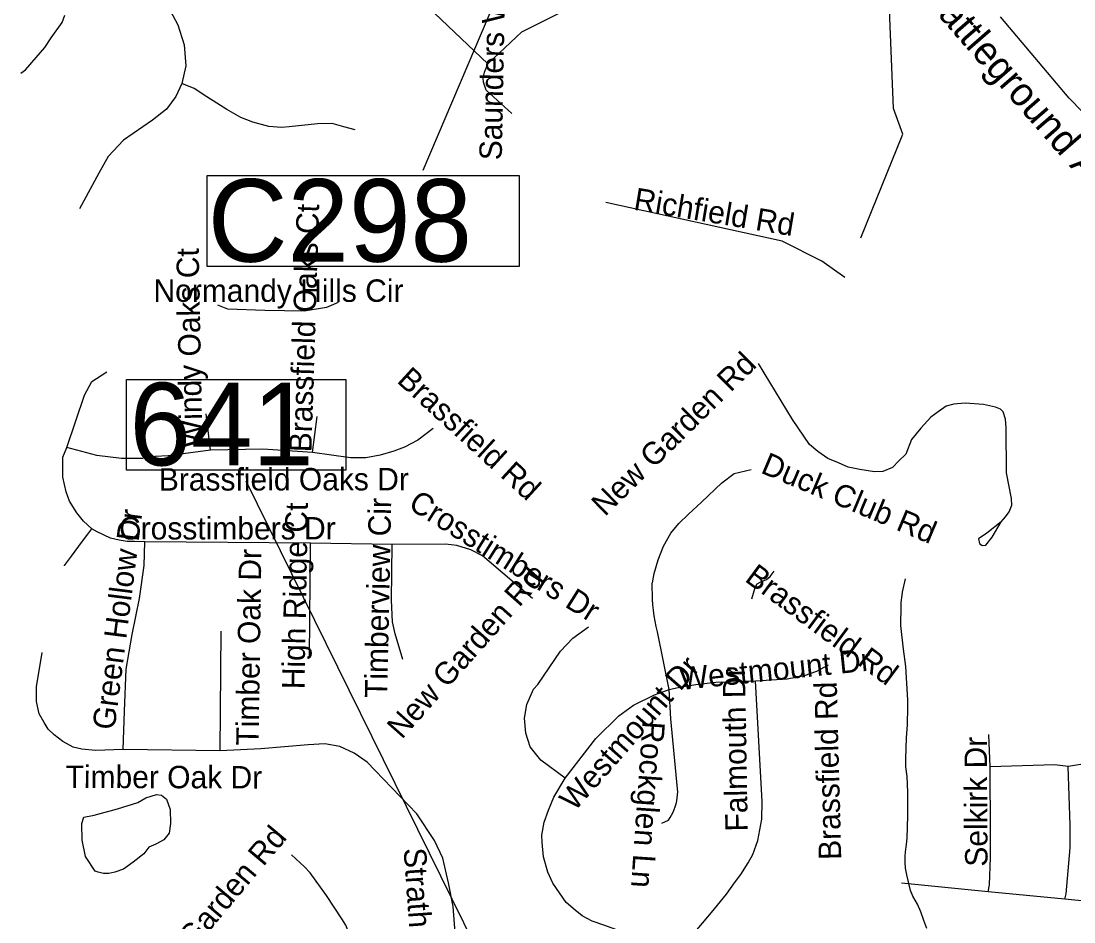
# Model space of a CAD drawing. Extents: x 1662474 to 1856135, y 779280 to 917889.
# Drawn here: x 1743063 to 1747522, y 864090 to 867907 of the extents above; entities that cross this region are included whole.
import ezdxf

# ---------------------------------------------------------------- set-up
doc = ezdxf.new("R2010")
doc.units = 0
for name, color, linetype in [('Exist Hydrographic Creek Single Shore', 7, 'Continuous'), ('Exist Hydrographic Misc Water Feature', 7, 'Continuous'), ('Exist Hydrographic Pond Under 1500 Sq Ft', 7, 'Continuous'), ('Exist Road Non-System Type 51', 7, 'Continuous'), ('Exist Road Non-System Type 51 Label', 7, 'Continuous'), ('Exist Road Primary US Label', 7, 'Continuous'), ('Exist Road Primary US Structure Culvert Number Label', 7, 'Continuous'), ('Exist Road Primary US UnDivided 4 Lane Attributed', 7, 'Continuous'), ('Exist Road Secondary Structure Standard Bridge Number Label', 7, 'Continuous')]:
    doc.layers.add(name, color=color, linetype=linetype)

msp = doc.modelspace()

# ---------------------------------------------------------------- linework, layer by layer
at = {"layer": 'Exist Hydrographic Creek Single Shore'}
msp.add_lwpolyline([(1743061.9, 867686.1), (1743082.1, 867701.1), (1743126.8, 867752.5), (1743162.9, 867795.8), (1743190.8, 867836.2), (1743236.4, 867901), (1743248.5, 867932.5)], dxfattribs=at)
at = {"layer": 'Exist Hydrographic Misc Water Feature'}
for points in [[(1746619.5, 866988.5), (1746797.5, 867427.9), (1746757.5, 867537.1), (1746736.4, 868062.7), (1746647.4, 868389.5), (1746606.4, 868423.2), (1746430.4, 868413.6)], [(1746898.2, 864063), (1746886.7, 864097.1), (1746872.9, 864133.3), (1746859.2, 864165.3), (1746839.3, 864199.6), (1746829.7, 864223.6), (1746814.1, 864289.8), (1746808.4, 864317.8), (1746806.5, 864341.9), (1746806.7, 864367.8), (1746808.8, 864387.8), (1746813.1, 864417.8), (1746815.3, 864445.8), (1746818.2, 864539.8), (1746818.8, 864613.8), (1746819, 864639.8), (1746815.5, 864705.9), (1746809.8, 864747.9), (1746810.2, 864781.9), (1746812.9, 864869.9), (1746817.4, 864925.9), (1746818, 865002), (1746818.2, 865030), (1746809.4, 865172.1), (1746799.9, 865246.2), (1746788.7, 865346.3), (1746789.5, 865430.3), (1746789.7, 865444.4), (1746793.8, 865474.3), (1746796, 865488.3), (1746808.4, 865544.2)]]:
    msp.add_lwpolyline(points, dxfattribs=at)
at = {"layer": 'Exist Hydrographic Pond Under 1500 Sq Ft'}
msp.add_lwpolyline([(1743376.9, 864305.6), (1743336.2, 864368.1), (1743321.6, 864436.4), (1743320.2, 864507.7), (1743328.9, 864533.9), (1743372.6, 864542.6), (1743471.5, 864570.2), (1743557.3, 864596.4), (1743590.8, 864616.8), (1743635.9, 864629.8), (1743657.7, 864626.9), (1743678.1, 864610.9), (1743694.1, 864567.3), (1743695.5, 864507.7), (1743689.7, 864467), (1743667.9, 864437.9), (1743633, 864420.4), (1743603.9, 864407.4), (1743582.1, 864378.3), (1743537, 864343.4), (1743496.2, 864314.3), (1743459.8, 864301.2), (1743435.1, 864295.4), (1743411.8, 864295.4), (1743390, 864301.2), (1743376.9, 864305.6)], dxfattribs=at)
at = {"layer": 'Exist Road Non-System Type 51'}
for p, q in [((1745039.2, 867725.9), (1744757.1, 867994.7)), ((1743864.5, 866089), (1743847.1, 866243.4)), ((1744297.2, 866079), (1744317.2, 866231.8)), ((1744288.4, 865695), (1743587.4, 865700.8)), ((1744284.1, 865212.4), (1744288.4, 865695)), ((1744633.8, 865690), (1744288.4, 865695)), ((1743906.5, 864815.5), (1743910.6, 865322.1)), ((1747166.8, 864748.1), (1747161.2, 864884.5)), ((1743906.5, 864815.5), (1743495.8, 864821.2)), ((1747158.1, 864218.2), (1746791.4, 864254.4)), ((1747483.1, 864186.9), (1747158.1, 864218.2)), ((1747816.6, 864152.2), (1747483.1, 864186.9))]:
    msp.add_line(p, q, dxfattribs=at)
for points in [[(1745039.2, 867725.9), (1745183.9, 867861.4), (1745339.2, 867939.6), (1745377.9, 867991.6), (1745382.6, 868032.2), (1745340.9, 868162.2), (1745325.9, 868296.2)], [(1743663.1, 868011), (1743726.4, 867891), (1743753.4, 867806.2), (1743760.2, 867717), (1743744, 867642.8)], [(1745141.6, 867516.2), (1745033.2, 867615.2), (1745021.1, 867647.8), (1745019.6, 867665.4), (1745026.1, 867691), (1745039.2, 867725.9)], [(1743744, 867642.8), (1743718.6, 867587.4), (1743679.4, 867534.1), (1743620.1, 867487.7), (1743496.5, 867403.4), (1743431.9, 867332.8), (1743392.4, 867262.4), (1743310.1, 867111.8)], [(1744477.6, 867446.4), (1744430.1, 867459.9), (1744380.5, 867473.2), (1744318.2, 867471.9), (1744197.9, 867458.8), (1744166.1, 867456.2), (1744112, 867461.1), (1744044.5, 867478.4), (1743994.1, 867499.4), (1743934.6, 867532.8), (1743850.1, 867586.9), (1743795.8, 867621.2), (1743744, 867642.8)], [(1746551, 866820.2), (1746453.9, 866889.8), (1746286.2, 866975.4), (1745539.5, 867138)], [(1744405.6, 866714.9), (1744356.9, 866693.9), (1744262.4, 866678.8), (1744095.1, 866680.6), (1743938.2, 866686.9), (1743896.8, 866703.7)], [(1743256.6, 866100), (1743331.6, 866322.9), (1743362.1, 866380.4), (1743426.4, 866421.8)], [(1747213.5, 865785), (1747232.4, 865806.9), (1747247.6, 865827.6), (1747258.4, 865856.9), (1747257.1, 865884.8), (1747236.6, 865993.9), (1747235.2, 866183.8), (1747231.9, 866220.5), (1747221.6, 866251.4), (1747210.6, 866263.2), (1747188.9, 866271.7), (1747138.4, 866283.2), (1747061.5, 866289), (1747012.4, 866283.8), (1746980.9, 866275.1), (1746946.9, 866251.7), (1746915.4, 866229.7), (1746873.1, 866182.7), (1746834, 866134.4), (1746809.4, 866071.9), (1746780.1, 866043.4), (1746753.1, 866015.2), (1746712.4, 865999.5), (1746677, 865997.4), (1746614.6, 866006.9), (1746565.5, 866017.4), (1746524.2, 866034.9), (1746479.1, 866054.6), (1746437.4, 866083.2), (1746402, 866113.9), (1746330.1, 866219.4), (1746185.4, 866455.9)], [(1744808.6, 866181.4), (1744743.5, 866131.2), (1744686.5, 866102.4), (1744642.1, 866084.8), (1744583.4, 866067.4), (1744522.5, 866056.2), (1744457.4, 866056.2), (1744297.2, 866079)], [(1743362.1, 865755.4), (1743326.6, 865788.4), (1743298.6, 865823.6), (1743267.9, 865873.8), (1743254, 865913.4), (1743240.1, 865974.5), (1743240.1, 866059.4), (1743256.6, 866100)], [(1743864.5, 866089), (1743685.5, 866065.1), (1743630.1, 866062.8), (1743578.9, 866054.4), (1743487.6, 866053.5), (1743383.6, 866067.2), (1743256.6, 866100)], [(1744297.2, 866079), (1744086.2, 866093.4), (1743864.5, 866089)], [(1745736.6, 865527.6), (1745744.2, 865566.4), (1745760.8, 865624.7), (1745783.6, 865682.9), (1745814.9, 865737.2), (1745847.9, 865778.5), (1745889.6, 865817.9), (1745944, 865869.6), (1746030.9, 865950.9), (1746082.9, 865990.6), (1746155.5, 866006.9)], [(1743246.4, 865598.9), (1743246.9, 865600), (1743276, 865639.7), (1743322.8, 865703.9), (1743345.9, 865733.4), (1743362.1, 865755.4)], [(1743587.4, 865700.8), (1743542.6, 865702.4), (1743511.5, 865702.4), (1743477.9, 865708.2), (1743442.1, 865716.2), (1743385.2, 865742.8), (1743362.1, 865755.4)], [(1747213.5, 865785), (1747153.1, 865738.1), (1747117.6, 865713.1), (1747121.9, 865694.2), (1747132.4, 865685.9), (1747148.9, 865686.1), (1747174.9, 865720.2), (1747213.5, 865785)], [(1743495.8, 864821.2), (1743501.5, 864984), (1743507.9, 865161.7), (1743533.2, 865307.9), (1743565, 865460.1), (1743584.4, 865600), (1743587.4, 865700.8)], [(1744679.1, 865202.9), (1744646.9, 865310.5), (1744635.9, 865361.4), (1744631.1, 865453.2), (1744633.8, 865690)], [(1745229.2, 865460.4), (1745045.4, 865617.1), (1745016.4, 865641.2), (1744967.1, 865666.9), (1744908.2, 865685), (1744859.8, 865690.9), (1744633.8, 865690)], [(1746158.1, 865459.6), (1746172.1, 865507.4), (1746180.6, 865522.6), (1746193.1, 865529.4), (1746219.2, 865541.5), (1746235.4, 865553.9), (1746252.4, 865576.4)], [(1745808.2, 865075.1), (1745758.6, 865319.7), (1745752.9, 865342.2), (1745748.1, 865365.1), (1745744, 865387.9), (1745740.9, 865411), (1745738.5, 865434.1), (1745736.4, 865457.5), (1745735.9, 865526.2)], [(1745367.6, 864699.8), (1745263.4, 864776.4), (1745218.8, 864832.9), (1745199.9, 864889.8), (1745195.6, 864953.6), (1745204.4, 865012.1), (1745233.2, 865076.7), (1745251.1, 865096.4), (1745347.9, 865238.1), (1745398.9, 865292.9), (1745465.5, 865341.2)], [(1743495.8, 864821.2), (1743378.6, 864817.4), (1743320.9, 864822.4), (1743283.9, 864831.5), (1743239.4, 864855.4), (1743203.4, 864882.7), (1743178.1, 864907.6), (1743160.9, 864936), (1743140.1, 864971.7), (1743128, 865024.9), (1743128.5, 865086.6), (1743152.9, 865231.5)], [(1746173.1, 865112.6), (1746307.2, 865121), (1746381, 865134.4), (1746433.1, 865152.2), (1746482.2, 865179.9)], [(1745808.2, 865075.1), (1745850.9, 865085.6), (1745920.6, 865096.9), (1746005.1, 865106.6), (1746173.1, 865112.6)], [(1745819, 863927.9), (1745895.6, 864021), (1745987.2, 864130.2), (1746049.8, 864208.4), (1746084.1, 864255.4), (1746110.4, 864291.7), (1746141.6, 864340.7), (1746162.1, 864375.6), (1746183.1, 864434.9), (1746199.9, 864526), (1746202, 864600.9), (1746173.1, 865112.6)], [(1745367.6, 864699.8), (1745496.8, 864867.8), (1745594.6, 864963.5), (1745656.1, 865008.2), (1745745.6, 865052.2), (1745808.2, 865075.1)], [(1745775.8, 864508.4), (1745804.1, 864522.1), (1745811.4, 864532.6), (1745818, 864543.4), (1745824, 864555.2), (1745829.2, 864566.7), (1745833.5, 864578.5), (1745837.1, 864590.9), (1745840, 864603.2), (1745842.1, 864616.2), (1745843.1, 864628.7), (1745843.6, 864641.8), (1745843.1, 864654.6), (1745814.9, 864951.2), (1745808.2, 865075.1)], [(1744562.4, 864731.5), (1744529, 864767.2), (1744473.6, 864806.1), (1744412.8, 864833.1), (1744349.2, 864844.7), (1744279.1, 864840.4), (1744078.9, 864824.4), (1743906.5, 864815.5)], [(1747780.1, 864849.1), (1747658.4, 864788.5), (1747594.6, 864764.6), (1747497.8, 864749.1)], [(1744480.2, 863331.9), (1744710.6, 863538.4), (1744745, 863578.2), (1744789.1, 863639.4), (1744832.6, 863718.4), (1744863.4, 863795.4), (1744886.5, 863882.8), (1744897.2, 863964.9), (1744899.9, 864063.9), (1744893.1, 864156.4), (1744872.9, 864255.4), (1744848.8, 864359.9), (1744813.6, 864436), (1744739.5, 864548.4), (1744562.4, 864731.5)], [(1747158.1, 864218.2), (1747163.9, 864247), (1747168.4, 864363.9), (1747168.4, 864466.9), (1747166.8, 864748.1)], [(1747497.8, 864749.1), (1747439.2, 864755.4), (1747166.8, 864748.1)], [(1747483.1, 864186.9), (1747489.4, 864208.9), (1747505.1, 864404.2), (1747505.1, 864500.9), (1747497.8, 864749.1)], [(1745819, 863927.9), (1745760.5, 863974.9), (1745705.4, 864008.4), (1745635.1, 864038.4), (1745534.5, 864075.1), (1745481.2, 864093.8), (1745438.5, 864116.4), (1745409.1, 864139.7), (1745371.5, 864172.2), (1745315.4, 864255.2), (1745293.4, 864301.9), (1745276, 864366.9), (1745270.2, 864426.5), (1745268.1, 864458), (1745277.6, 864512.9), (1745296.8, 864564.6), (1745318.5, 864618.7), (1745367.6, 864699.8)], [(1744496.5, 863930.2), (1744437.6, 864076.4), (1744420.9, 864104.2), (1744356.1, 864202.4), (1744286.8, 864298.2), (1744262.6, 864323.7), (1744208.4, 864374.6)]]:
    msp.add_lwpolyline(points, dxfattribs=at)
at = {"layer": 'Exist Road Primary US Structure Culvert Number Label'}
msp.add_line((1745776.6, 869657.8), (1744764.3, 867273.5), dxfattribs=at)
msp.add_lwpolyline([(1743850.3, 867252.8), (1745172.2, 867252.8), (1745172.2, 866868), (1743850.3, 866868)], close=True, dxfattribs=at)
at = {"layer": 'Exist Road Primary US UnDivided 4 Lane Attributed'}
msp.add_lwpolyline([(1748068.1, 867000.4), (1747501.2, 867581), (1747211.4, 867925.6)], dxfattribs=at)
at = {"layer": 'Exist Road Secondary Structure Standard Bridge Number Label'}
msp.add_line((1745359.7, 863229.7), (1744015.9, 865958.6), dxfattribs=at)
msp.add_lwpolyline([(1743509.5, 866389.2), (1744438.5, 866389.2), (1744438.5, 866005.1), (1743509.5, 866005.1)], close=True, dxfattribs=at)

# ---------------------------------------------------------------- texts
at = {"layer": 'Exist Road Non-System Type 51 Label'}
for s, rotation, p in [('Saunders Way', 88.8921, (1745098.4, 867316.9)), ('Richfield Rd', 350.5704, (1745653.5, 867108.3)), ('Brassfield Oaks Ct', 88.1971, (1744292.4, 866079.4)), ('Windy Oaks Ct', 91.1011, (1743831.4, 866098.8)), ('New Garden Rd', 44.6744, (1745535.4, 865805.4)), ('Brassfield Rd', 317.5981, (1744650.2, 866379.2)), ('Duck Club Rd', 337.1543, (1746190.9, 865994.8)), ('Brassfield Oaks Dr', 0.0725, (1743646.3, 865917.8)), ('Timberview Cir', 88.8315, (1744613.5, 865038.6)), ('Crosstimbers Dr', 327.8738, (1744697.6, 865845.3)), ('Green Hollow Dr', 82.733, (1743458.8, 864900.9)), ('High Ridge Ct', 88.9397, (1744263.2, 865075.6)), ('Timber Oak Dr', 89.138, (1744068.6, 864836.9)), ('New Garden Rd', 48.3655, (1744675.2, 864861.2)), ('Brassfield Rd', 323.5186, (1746123.2, 865537)), ('Westmount Dr', 48.7, (1745406.7, 864555.3)), ('Westmount Dr', 5.8594, (1745857.6, 865073)), ('Falmouth Dr', 91.0079, (1746140.7, 864474.2)), ('Brassfield Rd', 91.4769, (1746536.6, 864354.3)), ('Rockglen Ln', 265.9881, (1745695.3, 864942.9)), ('Selkirk Dr', 90.346, (1747156.1, 864324.7)), ('Timber Oak Dr', 359.8229, (1743251, 864658.2)), ('New Garden Rd', 49.9548, (1743607.1, 863749.3)), ('Strathmore Dr', 274.1025, (1744682.7, 864401))]:
    msp.add_text(s, height=95, rotation=rotation, dxfattribs=at).set_placement(p)
for s, p in [('Normandy Hills Cir', (1743623.6, 866717.7)), ('Crosstimbers Dr', (1743477.7, 865710.9))]:
    msp.add_text(s, height=95, dxfattribs=at).set_placement(p)
at = {"layer": 'Exist Road Primary US Label'}
msp.add_text('Battleground Ave', height=120, rotation=311.0614, dxfattribs=at).set_placement((1746872.1, 868014.8))
at = {"layer": 'Exist Road Primary US Structure Culvert Number Label'}
msp.add_text('C298', height=350, dxfattribs=at).set_placement((1743853.5, 866887.8))
at = {"layer": 'Exist Road Secondary Structure Standard Bridge Number Label'}
msp.add_text('641', height=350, dxfattribs=at).set_placement((1743522, 866024.8))

doc.saveas('drawing.dxf')
